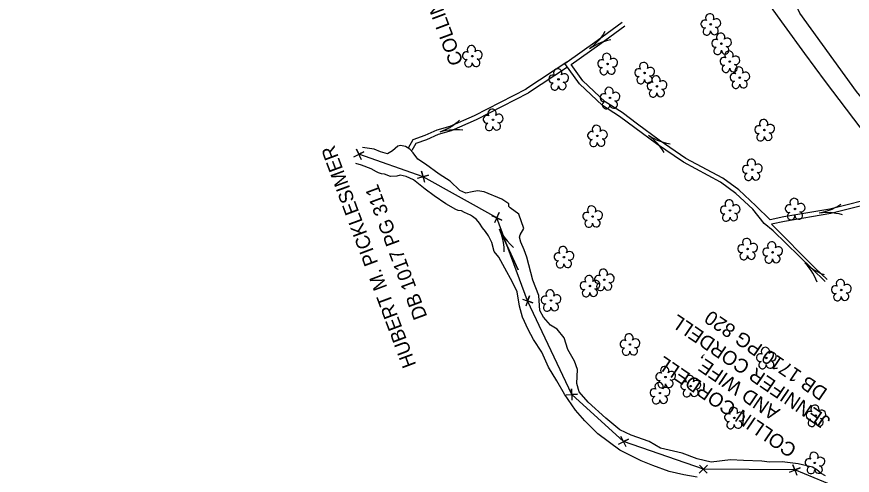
# Model space of a CAD drawing. Extents: x 472260 to 482161, y 489063 to 507124.
# Drawn here: x 478404.8 to 478775.5, y 494051.9 to 494255.5 of the extents above; entities that cross this region are included whole.
import ezdxf

# ---------------------------------------------------------------- set-up
doc = ezdxf.new("R2010")
doc.units = 0
for name, color, linetype in [('Exist Earthen Structure Ditch Cogo Point CELL', 7, 'Continuous'), ('Exist Roads EOP Other Cogo Point CELL', 7, 'Continuous'), ('Exist Structure Minor Drop Inlet Cogo Elevation', 7, 'Continuous'), ('Exist Structure Minor Drop Inlet Cogo Number', 7, 'Continuous'), ('Prop Drainage Structure Drop Inlet Grate 2 Wide Slots and Flat Grates 840 20 Label', 7, 'Continuous'), ('Prop Drainage Structure Pipe RCP 18in Class IV', 7, 'Continuous'), ('Prop Drainage Structure Pipe RCP 24in Class III', 7, 'Continuous'), ('Prop Drainage Structure Pipe Welded Steel 66in Label', 7, 'Continuous'), ('Prop Drainage Structure Tops and Inverts LABEL', 7, 'Continuous'), ('Scratch_Level_7', 7, 'Continuous'), ('Scratch_Level_8', 7, 'Continuous')]:
    doc.layers.add(name, color=color, linetype=linetype)

msp = doc.modelspace()

# ---------------------------------------------------------------- linework, layer by layer
at = {"layer": 'Exist Earthen Structure Ditch Cogo Point CELL'}
for p, q in [((478648.84, 494235.37), (478630.69, 494223.32)), ((478649.16, 494233.18), (478631.8, 494221.65))]:
    msp.add_line(p, q, dxfattribs=at)
for points in [[(478736.35, 494163.7), (478731.36, 494170.1), (478723.87, 494177.09), (478716.97, 494182.12), (478700.6, 494190.9), (478688.66, 494199.08), (478679.02, 494206.15), (478672.22, 494211.28), (478664.65, 494216.16), (478654.44, 494225.77), (478648.01, 494234.78), (478662.36, 494244.99), (478673.36, 494253.04)], [(478739, 494165.41), (478732.74, 494171.54), (478725.15, 494178.64), (478718.04, 494183.82), (478701.64, 494192.62), (478689.81, 494200.71), (478680.21, 494207.76), (478673.37, 494212.92), (478665.89, 494217.74), (478655.96, 494227.09), (478650.8, 494234.32), (478663.53, 494243.37), (478674.54, 494251.42)], [(478630.79, 494223.38), (478607.68, 494211.51), (478596.89, 494206.77), (478591.11, 494205.18), (478585.76, 494202.77), (478580.53, 494200.81), (478578.38, 494197.19)], [(478631.7, 494221.6), (478608.54, 494209.7), (478597.56, 494204.88), (478591.79, 494203.29), (478586.52, 494200.92), (478581.89, 494199.19), (478580.1, 494196.17)], [(478801.32, 494181.12), (478787.86, 494175.73), (478765.56, 494170.06), (478745.04, 494166.64), (478739, 494165.41)], [(478802.06, 494179.26), (478788.48, 494173.82), (478765.98, 494168.1), (478745.4, 494164.67), (478739.56, 494163.49)], [(478763.42, 494137.94), (478740.39, 494160.4), (478736.35, 494163.7)], [(478764.35, 494138.81), (478758.99, 494143.83), (478739.56, 494163.49)]]:
    msp.add_lwpolyline(points, dxfattribs=at)
at = {"layer": 'Exist Roads EOP Other Cogo Point CELL'}
for p, q in [((478556.55, 494194.42), (478556.55, 494194.42)), ((478585.02, 494184.49), (478585.02, 494184.49)), ((478617.74, 494166.28), (478617.74, 494166.28)), ((478631.45, 494129.31), (478631.45, 494129.31)), ((478651, 494087.75), (478651, 494087.75)), ((478673.94, 494066.88), (478673.94, 494066.88)), ((478709.39, 494054.68), (478709.39, 494054.68)), ((478749.98, 494054.31), (478749.98, 494054.31))]:
    msp.add_line(p, q, dxfattribs=at)
for points in [[(478554.3, 494193.33), (478558.8, 494195.51), (478556.55, 494194.42), (478555.47, 494196.67), (478557.64, 494192.17)], [(478582.61, 494183.8), (478587.42, 494185.17), (478585.02, 494184.49), (478584.33, 494186.89), (478585.7, 494182.08)], [(478615.46, 494167.32), (478620.01, 494165.23), (478617.74, 494166.28), (478618.78, 494168.55), (478616.69, 494164)], [(478629.09, 494130.16), (478633.8, 494128.47), (478631.45, 494129.31), (478632.29, 494131.67), (478630.6, 494126.96)], [(478648.5, 494087.64), (478653.5, 494087.87), (478651, 494087.75), (478650.88, 494090.25), (478651.12, 494085.26)], [(478671.69, 494065.79), (478676.18, 494067.98), (478673.94, 494066.88), (478672.84, 494069.13), (478675.03, 494064.64)], [(478707.61, 494052.93), (478711.18, 494056.43), (478709.39, 494054.68), (478707.64, 494056.47), (478711.15, 494052.9)], [(478747.67, 494053.35), (478752.29, 494055.26), (478749.98, 494054.31), (478749.02, 494056.62), (478750.94, 494052)]]:
    msp.add_lwpolyline(points, dxfattribs=at)
at = {"layer": 'Exist Structure Minor Drop Inlet Cogo Elevation'}
for radius in [1948.89, 2048.89]:
    msp.add_arc((480407.9, 495448.91), radius, 192.1328, 219.63873, dxfattribs=at)
at = {"layer": 'Exist Structure Minor Drop Inlet Cogo Number'}
for p, q in [((478585.02, 494184.49), (478556.55, 494194.42)), ((478617.74, 494166.28), (478585.02, 494184.49)), ((478631.45, 494129.31), (478617.74, 494166.28)), ((478651, 494087.75), (478631.45, 494129.31)), ((478673.94, 494066.88), (478651, 494087.75)), ((478709.39, 494054.68), (478673.94, 494066.88)), ((478749.98, 494054.31), (478709.39, 494054.68)), ((478767.13, 494047.21), (478749.98, 494054.31))]:
    msp.add_line(p, q, dxfattribs=at)
at = {"layer": 'Prop Drainage Structure Drop Inlet Grate 2 Wide Slots and Flat Grates 840 20 Label'}
for p, q in [((478712.66, 494252.14), (478712.66, 494252.14)), ((478717.42, 494243.54), (478717.42, 494243.54)), ((478606.89, 494238.01), (478606.89, 494238.01)), ((478666.91, 494234.55), (478666.91, 494234.55)), ((478721.11, 494235.59), (478721.11, 494235.59)), ((478683.31, 494230.54), (478683.31, 494230.54)), ((478645.14, 494227.71), (478645.14, 494227.71)), ((478725.54, 494228.48), (478725.54, 494228.48)), ((478688.8, 494224.59), (478688.8, 494224.59)), ((478667.96, 494219.47), (478667.96, 494219.47)), ((478616.08, 494209.76), (478616.08, 494209.76)), ((478662.38, 494202.62), (478662.38, 494202.62)), ((478736.51, 494205.2), (478736.51, 494205.2)), ((478731.08, 494187.6), (478731.08, 494187.6)), ((478721.24, 494169.52), (478721.24, 494169.52)), ((478750.06, 494170.16), (478750.06, 494170.16)), ((478660.24, 494166.8), (478660.24, 494166.8)), ((478729.02, 494152.39), (478729.02, 494152.39)), ((478740.11, 494150.9), (478740.11, 494150.9)), ((478647.51, 494148.77), (478647.51, 494148.77)), ((478659.07, 494135.95), (478659.07, 494135.95)), ((478665.42, 494138.72), (478665.42, 494138.72)), ((478770.57, 494134.17), (478770.57, 494134.17)), ((478641.79, 494129.57), (478641.79, 494129.57)), ((478676.79, 494109.99), (478676.79, 494109.99)), ((478737.33, 494104.02), (478737.33, 494104.02)), ((478692.61, 494095.51), (478692.61, 494095.51)), ((478703.76, 494091.53), (478703.76, 494091.53)), ((478690.13, 494088.43), (478690.13, 494088.43)), ((478723.14, 494077.4), (478723.14, 494077.4)), ((478759.26, 494078.4), (478759.26, 494078.4)), ((478758.84, 494057.44), (478758.84, 494057.44))]:
    msp.add_line(p, q, dxfattribs=at)
for centre in [(478712.66, 494252.14), (478717.42, 494243.54), (478606.89, 494238.01), (478666.91, 494234.55), (478721.11, 494235.59), (478683.31, 494230.54), (478725.54, 494228.48), (478645.14, 494227.71), (478688.8, 494224.59), (478667.96, 494219.47), (478616.08, 494209.76), (478662.38, 494202.62), (478736.51, 494205.2), (478731.08, 494187.6), (478721.24, 494169.52), (478750.06, 494170.16), (478660.24, 494166.8), (478729.02, 494152.39), (478740.11, 494150.9), (478647.51, 494148.77), (478659.07, 494135.95), (478665.42, 494138.72), (478770.57, 494134.17), (478641.79, 494129.57), (478676.79, 494109.99), (478737.33, 494104.02), (478692.61, 494095.51), (478703.76, 494091.53), (478690.13, 494088.43), (478723.14, 494077.4), (478759.26, 494078.4), (478758.84, 494057.44)]:
    msp.add_circle(centre, 0.326, dxfattribs=at)
for centre, radius, start, end in [((478712.28, 494255.01), 1.86, 330.1651, 219.7134), ((478715.21, 494252.73), 1.9, 257.1011, 134.1999), ((478710.06, 494252.29), 1.73, 62.6636, 279.3457), ((478714.33, 494249.24), 1.7, 181.2822, 74.56), ((478710.96, 494249.02), 1.69, 111.5671, 6.231), ((478717.04, 494246.41), 1.86, 330.1651, 219.7134), ((478714.82, 494243.69), 1.73, 62.6636, 279.3457), ((478719.97, 494244.13), 1.9, 257.1011, 134.1999), ((478604.28, 494238.16), 1.73, 62.6636, 279.3457), ((478606.5, 494240.88), 1.86, 330.1651, 219.7134), ((478609.44, 494238.59), 1.9, 257.1011, 134.1999), ((478715.72, 494240.42), 1.69, 111.5671, 6.231), ((478719.09, 494240.64), 1.7, 181.2822, 74.56), ((478720.73, 494238.46), 1.86, 330.1651, 219.7134), ((478605.18, 494234.89), 1.69, 111.5671, 6.231), ((478608.56, 494235.11), 1.7, 181.2822, 74.56), ((478664.3, 494234.71), 1.73, 62.6636, 279.3457), ((478666.52, 494237.42), 1.86, 330.1651, 219.7134), ((478669.46, 494235.14), 1.9, 257.1011, 134.1999), ((478718.51, 494235.74), 1.73, 62.6636, 279.3457), ((478723.66, 494236.18), 1.9, 257.1011, 134.1999), ((478644.76, 494230.58), 1.86, 330.1651, 219.7134), ((478665.2, 494231.43), 1.69, 111.5671, 6.231), ((478668.58, 494231.65), 1.7, 181.2822, 74.56), ((478680.71, 494230.69), 1.73, 62.6636, 279.3457), ((478682.93, 494233.41), 1.86, 330.1651, 219.7134), ((478685.86, 494231.12), 1.9, 257.1011, 134.1999), ((478719.41, 494232.47), 1.69, 111.5671, 6.231), ((478722.78, 494232.69), 1.7, 181.2822, 74.56), ((478725.16, 494231.35), 1.86, 330.1651, 219.7134), ((478642.54, 494227.86), 1.73, 62.6636, 279.3457), ((478647.69, 494228.3), 1.9, 257.1011, 134.1999), ((478681.61, 494227.42), 1.69, 111.5671, 6.231), ((478684.99, 494227.64), 1.7, 181.2822, 74.56), ((478688.42, 494227.46), 1.86, 330.1651, 219.7134), ((478722.94, 494228.63), 1.73, 62.6636, 279.3457), ((478728.09, 494229.06), 1.9, 257.1011, 134.1999), ((478643.44, 494224.59), 1.69, 111.5671, 6.231), ((478646.82, 494224.81), 1.7, 181.2822, 74.56), ((478686.2, 494224.74), 1.73, 62.6636, 279.3457), ((478691.35, 494225.18), 1.9, 257.1011, 134.1999), ((478723.84, 494225.36), 1.69, 111.5671, 6.231), ((478727.22, 494225.58), 1.7, 181.2822, 74.56), ((478665.35, 494219.62), 1.73, 62.6636, 279.3457), ((478667.57, 494222.34), 1.86, 330.1651, 219.7134), ((478670.5, 494220.06), 1.9, 257.1011, 134.1999), ((478687.1, 494221.47), 1.69, 111.5671, 6.231), ((478690.48, 494221.69), 1.7, 181.2822, 74.56), ((478666.25, 494216.35), 1.69, 111.5671, 6.231), ((478669.63, 494216.57), 1.7, 181.2822, 74.56), ((478615.7, 494212.64), 1.86, 330.1651, 219.7134), ((478613.48, 494209.92), 1.73, 62.6636, 279.3457), ((478618.63, 494210.35), 1.9, 257.1011, 134.1999), ((478614.38, 494206.64), 1.69, 111.5671, 6.231), ((478617.76, 494206.86), 1.7, 181.2822, 74.56), ((478662, 494205.5), 1.86, 330.1651, 219.7134), ((478733.9, 494205.35), 1.73, 62.6636, 279.3457), ((478736.12, 494208.07), 1.86, 330.1651, 219.7134), ((478739.06, 494205.79), 1.9, 257.1011, 134.1999), ((478659.78, 494202.78), 1.73, 62.6636, 279.3457), ((478664.93, 494203.21), 1.9, 257.1011, 134.1999), ((478734.8, 494202.08), 1.69, 111.5671, 6.231), ((478738.18, 494202.3), 1.7, 181.2822, 74.56), ((478660.68, 494199.5), 1.69, 111.5671, 6.231), ((478664.06, 494199.72), 1.7, 181.2822, 74.56), ((478730.7, 494190.47), 1.86, 330.1651, 219.7134), ((478728.48, 494187.75), 1.73, 62.6636, 279.3457), ((478733.63, 494188.19), 1.9, 257.1011, 134.1999), ((478729.38, 494184.48), 1.69, 111.5671, 6.231), ((478732.76, 494184.7), 1.7, 181.2822, 74.56), ((478720.86, 494172.39), 1.86, 330.1651, 219.7134), ((478749.68, 494173.04), 1.86, 330.1651, 219.7134), ((478659.85, 494169.67), 1.86, 330.1651, 219.7134), ((478662.79, 494167.39), 1.9, 257.1011, 134.1999), ((478718.64, 494169.67), 1.73, 62.6636, 279.3457), ((478723.79, 494170.11), 1.9, 257.1011, 134.1999), ((478747.46, 494170.32), 1.73, 62.6636, 279.3457), ((478752.61, 494170.75), 1.9, 257.1011, 134.1999), ((478657.63, 494166.95), 1.73, 62.6636, 279.3457), ((478661.91, 494163.9), 1.7, 181.2822, 74.56), ((478719.54, 494166.4), 1.69, 111.5671, 6.231), ((478722.92, 494166.62), 1.7, 181.2822, 74.56), ((478748.36, 494167.04), 1.69, 111.5671, 6.231), ((478751.73, 494167.26), 1.7, 181.2822, 74.56), ((478658.53, 494163.68), 1.69, 111.5671, 6.231), ((478728.63, 494155.26), 1.86, 330.1651, 219.7134), ((478731.57, 494152.97), 1.9, 257.1011, 134.1999), ((478739.73, 494153.77), 1.86, 330.1651, 219.7134), ((478647.13, 494151.64), 1.86, 330.1651, 219.7134), ((478650.06, 494149.36), 1.9, 257.1011, 134.1999), ((478726.41, 494152.54), 1.73, 62.6636, 279.3457), ((478727.32, 494149.26), 1.69, 111.5671, 6.231), ((478730.69, 494149.49), 1.7, 181.2822, 74.56), ((478737.51, 494151.05), 1.73, 62.6636, 279.3457), ((478742.66, 494151.49), 1.9, 257.1011, 134.1999), ((478644.91, 494148.92), 1.73, 62.6636, 279.3457), ((478645.81, 494145.65), 1.69, 111.5671, 6.231), ((478649.19, 494145.87), 1.7, 181.2822, 74.56), ((478738.41, 494147.78), 1.69, 111.5671, 6.231), ((478741.79, 494148), 1.7, 181.2822, 74.56), ((478665.03, 494141.6), 1.86, 330.1651, 219.7134), ((478658.69, 494138.82), 1.86, 330.1651, 219.7134), ((478662.81, 494138.88), 1.73, 62.6636, 279.3457), ((478667.96, 494139.31), 1.9, 257.1011, 134.1999), ((478656.47, 494136.1), 1.73, 62.6636, 279.3457), ((478661.62, 494136.53), 1.9, 257.1011, 134.1999), ((478663.71, 494135.6), 1.69, 111.5671, 6.231), ((478667.09, 494135.82), 1.7, 181.2822, 74.56), ((478767.97, 494134.33), 1.73, 62.6636, 279.3457), ((478770.19, 494137.05), 1.86, 330.1651, 219.7134), ((478773.12, 494134.76), 1.9, 257.1011, 134.1999), ((478641.41, 494132.44), 1.86, 330.1651, 219.7134), ((478657.37, 494132.83), 1.69, 111.5671, 6.231), ((478660.75, 494133.05), 1.7, 181.2822, 74.56), ((478768.87, 494131.05), 1.69, 111.5671, 6.231), ((478772.25, 494131.27), 1.7, 181.2822, 74.56), ((478639.19, 494129.72), 1.73, 62.6636, 279.3457), ((478644.34, 494130.16), 1.9, 257.1011, 134.1999), ((478640.09, 494126.45), 1.69, 111.5671, 6.231), ((478643.47, 494126.67), 1.7, 181.2822, 74.56), ((478676.4, 494112.87), 1.86, 330.1651, 219.7134), ((478674.18, 494110.15), 1.73, 62.6636, 279.3457), ((478679.34, 494110.58), 1.9, 257.1011, 134.1999), ((478675.08, 494106.87), 1.69, 111.5671, 6.231), ((478678.46, 494107.09), 1.7, 181.2822, 74.56), ((478736.94, 494106.89), 1.86, 330.1651, 219.7134), ((478739.87, 494104.61), 1.9, 257.1011, 134.1999), ((478734.72, 494104.17), 1.73, 62.6636, 279.3457), ((478739, 494101.12), 1.7, 181.2822, 74.56), ((478692.23, 494098.39), 1.86, 330.1651, 219.7134), ((478735.62, 494100.9), 1.69, 111.5671, 6.231), ((478690.01, 494095.67), 1.73, 62.6636, 279.3457), ((478695.16, 494096.1), 1.9, 257.1011, 134.1999), ((478703.38, 494094.4), 1.86, 330.1651, 219.7134), ((478689.75, 494091.31), 1.86, 330.1651, 219.7134), ((478690.91, 494092.39), 1.69, 111.5671, 6.231), ((478694.28, 494092.61), 1.7, 181.2822, 74.56), ((478701.16, 494091.68), 1.73, 62.6636, 279.3457), ((478706.31, 494092.12), 1.9, 257.1011, 134.1999), ((478687.53, 494088.59), 1.73, 62.6636, 279.3457), ((478692.68, 494089.02), 1.9, 257.1011, 134.1999), ((478702.06, 494088.41), 1.69, 111.5671, 6.231), ((478705.44, 494088.63), 1.7, 181.2822, 74.56), ((478688.43, 494085.31), 1.69, 111.5671, 6.231), ((478691.81, 494085.53), 1.7, 181.2822, 74.56), ((478722.76, 494080.28), 1.86, 330.1651, 219.7134), ((478756.66, 494078.55), 1.73, 62.6636, 279.3457), ((478758.88, 494081.27), 1.86, 330.1651, 219.7134), ((478761.81, 494078.99), 1.9, 257.1011, 134.1999), ((478720.54, 494077.56), 1.73, 62.6636, 279.3457), ((478725.69, 494077.99), 1.9, 257.1011, 134.1999), ((478757.56, 494075.28), 1.69, 111.5671, 6.231), ((478760.94, 494075.5), 1.7, 181.2822, 74.56), ((478721.44, 494074.28), 1.69, 111.5671, 6.231), ((478724.81, 494074.5), 1.7, 181.2822, 74.56), ((478758.45, 494060.31), 1.86, 330.1651, 219.7134), ((478756.23, 494057.59), 1.73, 62.6636, 279.3457), ((478761.39, 494058.03), 1.9, 257.1011, 134.1999), ((478757.13, 494054.32), 1.69, 111.5671, 6.231), ((478760.51, 494054.54), 1.7, 181.2822, 74.56)]:
    msp.add_arc(centre, radius, start, end, dxfattribs=at)
at = {"layer": 'Prop Drainage Structure Pipe RCP 18in Class IV'}
msp.add_line((478623.12, 494152.16), (478623.12, 494152.16), dxfattribs=at)
msp.add_lwpolyline([(478621.04, 494151.2), (478620.97, 494153.24), (478620.72, 494155.3), (478620.3, 494157.35), (478619.72, 494159.34), (478618.93, 494161.24), (478627.31, 494143.08), (478618.93, 494161.24), (478619.86, 494159.41), (478621, 494157.68), (478622.29, 494156.02), (478623.69, 494154.5), (478625.2, 494153.12)], dxfattribs=at)
at = {"layer": 'Prop Drainage Structure Pipe RCP 24in Class III'}
for points in [[(478763.63, 494051.75), (478761.61, 494052.78), (478759.74, 494054.38), (478757.85, 494055.59), (478751.47, 494057.06), (478744.37, 494057.96), (478738.81, 494057.8), (478735.36, 494058.17), (478727.25, 494058.54), (478721.37, 494058.86), (478712.92, 494057.74), (478706.66, 494059.3), (478700.02, 494061.68), (478690.37, 494063.91), (478685.33, 494066.97), (478677.43, 494069.7), (478672.39, 494072.18), (478666.11, 494077.33), (478658.25, 494084.37), (478654.33, 494088.99), (478653.24, 494092.68), (478653.63, 494098.84), (478652.17, 494102.58), (478649.22, 494107.82), (478647.59, 494113), (478644.59, 494116.78), (478641.52, 494118.55), (478638.47, 494122.12), (478636.84, 494125.16), (478636.35, 494131.68), (478633.75, 494138.59), (478631.03, 494148.73), (478629.85, 494151.95), (478628.49, 494155.36), (478627.77, 494157.59), (478628.12, 494158.69), (478629.73, 494161.47), (478627.59, 494167.87), (478623.74, 494170.63), (478623.1, 494171.21), (478623.04, 494172.45), (478620.02, 494174.45), (478612.16, 494177.77), (478609.23, 494178.25), (478606.9, 494177.73), (478603.97, 494177.12), (478601.29, 494178.43), (478597.13, 494182.51), (478592.17, 494185.65), (478586.2, 494190.1), (478582.8, 494192.25), (478580.6, 494195.1), (478579.24, 494196.68), (478577.26, 494197.88), (478574.99, 494198.27), (478573.84, 494198.1), (478571.56, 494195.92), (478569.26, 494194.6), (478566.16, 494195.47), (478563.4, 494196.66), (478558.16, 494197.47)], [(478706.61, 494051.03), (478700.67, 494052.08), (478694.22, 494053.59), (478687.03, 494056.34), (478681.83, 494058.31), (478672.33, 494063.04), (478662.58, 494070.37), (478656.86, 494076.05), (478652.7, 494080.91), (478647.74, 494087.91), (478644.32, 494093.85), (478640.65, 494099.89), (478637.71, 494106.61), (478634, 494112.23), (478631.68, 494116.6), (478631.68, 494116.6), (478629.12, 494122.08), (478627.77, 494127.03), (478626.78, 494133.35), (478624.73, 494137.61), (478621.36, 494143.95), (478618.62, 494148.74), (478616.52, 494151.26), (478615.58, 494155.31), (478614.08, 494158.21), (478612.79, 494160.22), (478611.46, 494161.84), (478610.04, 494163.86), (478608.73, 494165.55), (478607.04, 494166.87), (478606.07, 494167.37), (478603.36, 494168.67), (478602.06, 494169.33), (478600.65, 494169.49), (478599.53, 494169.9), (478595.14, 494172.46), (478590.03, 494176.05), (478585.99, 494178.94), (478580.75, 494183.11), (478577.58, 494184.61), (478574.83, 494185.13), (478573.37, 494184.73), (478570.67, 494184.58), (478567.93, 494185.55), (478566.59, 494185.82), (478565.28, 494186.26), (478564.33, 494186.67), (478562.03, 494187.99), (478557.8, 494189.61), (478555.28, 494190.31)]]:
    msp.add_lwpolyline(points, dxfattribs=at)
at = {"layer": 'Prop Drainage Structure Tops and Inverts LABEL'}
msp.add_lwpolyline([(478815.93, 494173.7), (478799.98, 494194.82), (478777.28, 494222.27), (478752.25, 494257.11), (478745.05, 494272.95), (478737.95, 494282.98), (478724.96, 494297.54), (478708.38, 494326.9), (478687.37, 494360.79), (478664.7, 494392.81), (478641.97, 494432.3), (478623.26, 494469.49), (478605.12, 494499.9)], dxfattribs=at)
at = {"layer": 'Scratch_Level_8'}
for p, q in [((478662.95, 494244.18), (478662.95, 494244.18)), ((478597.22, 494205.83), (478597.22, 494205.83)), ((478689.23, 494199.89), (478689.23, 494199.89)), ((478765.77, 494169.08), (478765.77, 494169.08)), ((478757.95, 494142.76), (478757.95, 494142.76))]:
    msp.add_line(p, q, dxfattribs=at)
for points in [[(478665.66, 494248.96), (478664.93, 494247.69), (478664.04, 494246.48), (478663.15, 494245.3), (478662.19, 494244.22), (478661.14, 494243.18), (478660.03, 494242.17), (478658.89, 494241.26)], [(478668.34, 494245.25), (478666.9, 494244.96), (478665.48, 494244.5), (478664.08, 494244.03), (478662.75, 494243.45), (478661.42, 494242.79), (478660.12, 494242.05), (478658.89, 494241.26)], [(478601.28, 494209.54), (478600.19, 494208.56), (478598.98, 494207.68), (478597.77, 494206.83), (478596.52, 494206.1), (478595.2, 494205.43), (478593.83, 494204.82), (478592.46, 494204.3)], [(478602.68, 494205.18), (478601.22, 494205.34), (478599.73, 494205.35), (478598.25, 494205.33), (478596.81, 494205.2), (478595.34, 494204.97), (478593.88, 494204.67), (478592.46, 494204.3)], [(478694.65, 494198.94), (478693.21, 494199.2), (478691.77, 494199.63), (478690.36, 494200.07), (478689.02, 494200.62), (478687.68, 494201.25), (478686.37, 494201.96), (478685.12, 494202.73)], [(478692.05, 494195.17), (478691.29, 494196.42), (478690.38, 494197.61), (478689.47, 494198.78), (478688.48, 494199.84), (478687.41, 494200.86), (478686.28, 494201.84), (478685.12, 494202.73)], [(478770.35, 494172.13), (478769.12, 494171.32), (478767.79, 494170.64), (478766.46, 494169.99), (478765.12, 494169.46), (478763.71, 494169), (478762.26, 494168.6), (478760.83, 494168.3)], [(478771.07, 494167.61), (478769.65, 494167.99), (478768.17, 494168.22), (478766.71, 494168.43), (478765.26, 494168.52), (478763.78, 494168.53), (478762.29, 494168.46), (478760.83, 494168.3)], [(478763.1, 494140.85), (478761.73, 494141.37), (478760.4, 494142.04), (478759.09, 494142.73), (478757.87, 494143.51), (478756.66, 494144.37), (478755.5, 494145.31), (478754.41, 494146.29)], [(478759.87, 494137.61), (478759.35, 494138.98), (478758.67, 494140.31), (478757.98, 494141.62), (478757.2, 494142.84), (478756.33, 494144.04), (478755.39, 494145.2), (478754.41, 494146.29)]]:
    msp.add_lwpolyline(points, dxfattribs=at)

# ---------------------------------------------------------------- texts
at = {"layer": 'Prop Drainage Structure Pipe Welded Steel 66in Label'}
for s, rotation, p in [('DB 1017 PG 311', 110.469, (478587, 494122.42)), ('DB 1710 PG 820', 145.6973, (478764.94, 494089.87))]:
    msp.add_text(s, height=6.25, rotation=rotation, dxfattribs=at).set_placement(p)
at = {"layer": 'Scratch_Level_7'}
for s, rotation, p in [('COLLIN CORDELL AND WIFE,', 110.469, (478603.02, 494235.26)), ('HUBERT M. PICKLESIMER', 110.469, (478582.1, 494100.98)), ('JENNIFER CORDELL', 145.6973, (478766.22, 494077.06)), ('COLLIN CORDELL', 145.6973, (478751.3, 494064.54)), ('AND WIFE,', 145.6973, (478743.82, 494080.99))]:
    msp.add_text(s, height=6.25, rotation=rotation, dxfattribs=at).set_placement(p)

doc.saveas('drawing.dxf')
